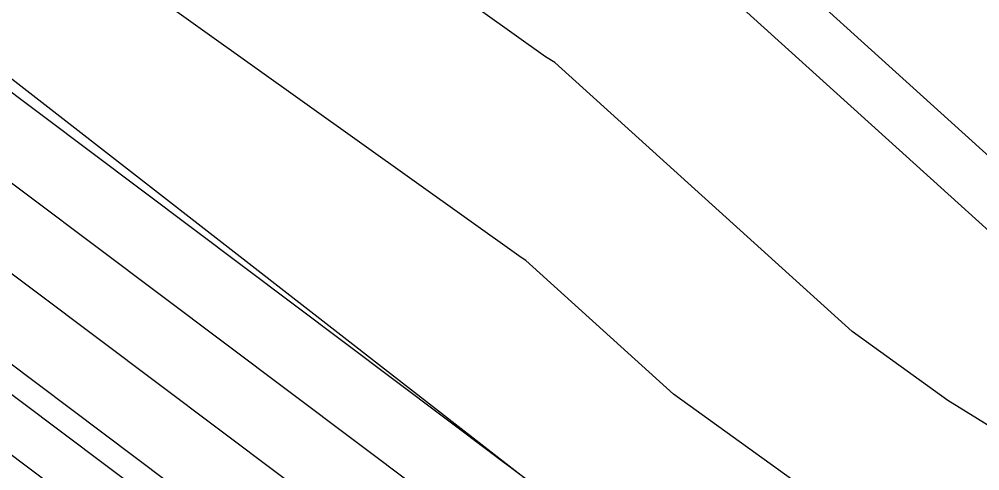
# Model space of a CAD drawing. Extents: x 2354170 to 2357230, y 866100 to 868290.
# Drawn here: x 2355234.51 to 2355262.37, y 867361.49 to 867374.61 of the extents above; entities that cross this region are included whole.
import ezdxf

# ---------------------------------------------------------------- set-up
doc = ezdxf.new("R2010")
doc.units = 0
for name, color, linetype in [('Default', 7, 'Continuous'), ('DTM Contours Major', 7, 'Continuous'), ('DTM Contours Minor', 7, 'Continuous'), ('PH Exist DTM Breakline', 7, 'Continuous')]:
    doc.layers.add(name, color=color, linetype=linetype)

msp = doc.modelspace()

# ---------------------------------------------------------------- linework, layer by layer
at = {"layer": 'Default'}
for points in [[(2355300.91, 867269.093), (2355300.749, 867287.297), (2355300.103, 867295.482), (2355300.084, 867295.707), (2355300.076, 867295.867), (2355297.823, 867310.319), (2355295.938, 867319.167), (2355295.718, 867319.328), (2355294.626, 867320.667), (2355291.604, 867328.068), (2355284.007, 867339.93), (2355281.64, 867346.677), (2355267.421, 867359.833), (2355261.444, 867363.533), (2355258.669, 867365.538), (2355250.05, 867373.344), (2355249.779, 867373.511), (2355237.967, 867381.95), (2355224.765, 867390.014), (2355216.946, 867393.628), (2355206.008, 867399.059), (2355189.238, 867406.695)], [(2355298.381, 867271.619), (2355298.192, 867292.929), (2355297.53, 867294.285), (2355297.212, 867297.142), (2355292.845, 867317.638), (2355291.465, 867318.653), (2355284.614, 867327.055), (2355283.657, 867329.398), (2355281.251, 867333.154), (2355276.875, 867345.631), (2355266.475, 867355.253), (2355257.606, 867360.744), (2355253.488, 867363.718), (2355249.202, 867367.6), (2355249.067, 867367.684), (2355230.372, 867381.04), (2355224.729, 867384.487), (2355211.604, 867390.555), (2355208.586, 867392.053), (2355193.792, 867398.789), (2355184.028, 867404.035)], [(2355256.422, 867346.762), (2355251.971, 867351.247), (2355247.892, 867354.277), (2355244.599, 867356.754), (2355241.63, 867359.055), (2355226.651, 867370.326), (2355220.725, 867375.576), (2355210.68, 867381.046), (2355201.805, 867384.713), (2355187.789, 867392.243), (2355174.603, 867399.558), (2355172.867, 867400.61)], [(2355270.772, 867345.822), (2355265.529, 867350.673), (2355253.767, 867357.954), (2355249.405, 867361.106), (2355248.349, 867361.9), (2355248.339, 867361.908), (2355224.853, 867379.58), (2355224.392, 867379.988), (2355209.759, 867387.958), (2355208.241, 867388.585), (2355187.102, 867399.94)], [(2355291.214, 867337.07), (2355288.738, 867343.621), (2355286.762, 867346.705), (2355286.405, 867347.722), (2355268.367, 867364.413), (2355265.282, 867366.322), (2355263.85, 867367.357), (2355250.898, 867379.087), (2355250.49, 867379.339), (2355245.561, 867382.86), (2355224.801, 867395.54), (2355222.287, 867396.702), (2355215.857, 867399.895)], [(2355293.322, 867276.671), (2355293.246, 867285.156), (2355290.682, 867290.414), (2355289.451, 867301.486), (2355286.661, 867314.58), (2355282.96, 867317.302), (2355277.686, 867323.769), (2355269.042, 867338.7), (2355267.344, 867343.539), (2355264.584, 867346.093), (2355259.469, 867349.259), (2355253.074, 867355.702), (2355251.754, 867356.683), (2355247.099, 867360.185), (2355246.103, 867360.957), (2355225.452, 867376.495), (2355223.169, 867378.518), (2355210.066, 867385.654), (2355206.096, 867387.294), (2355185.909, 867398.139)], [(2355293.329, 867266.551), (2355290.792, 867279.197), (2355290.774, 867281.27), (2355289.975, 867282.908), (2355287.729, 867288.682), (2355286.58, 867294.576), (2355285.57, 867303.658), (2355283.568, 867313.052), (2355278.707, 867316.627), (2355276.197, 867319.705), (2355266.46, 867336.521), (2355263.626, 867342.041), (2355263.269, 867342.648), (2355252.523, 867353.475), (2355249.823, 867355.48), (2355245.849, 867358.469), (2355243.867, 867360.006), (2355226.052, 867373.411), (2355221.947, 867377.047), (2355210.373, 867383.35), (2355203.95, 867386.004), (2355186.849, 867395.191)], [(2355287.471, 867275.587), (2355282.888, 867283.216), (2355282.067, 867285.326), (2355278.022, 867306.075), (2355277.808, 867308.001), (2355277.384, 867309.994), (2355275.43, 867311.431), (2355272.525, 867315.203), (2355270.912, 867318.648), (2355261.651, 867336.684), (2355258.718, 867341.665), (2355251.42, 867349.019), (2355245.961, 867353.073), (2355243.348, 867355.039), (2355239.394, 867358.104), (2355227.25, 867367.242), (2355219.502, 867374.105), (2355210.987, 867378.743), (2355199.66, 867383.423), (2355188.73, 867389.295)]]:
    msp.add_lwpolyline(points, dxfattribs=at)
at = {"layer": 'DTM Contours Major'}
msp.add_lwpolyline([(2355270.772, 867345.822), (2355265.529, 867350.673), (2355253.767, 867357.954), (2355249.405, 867361.106), (2355248.349, 867361.9), (2355248.339, 867361.908), (2355224.853, 867379.58), (2355224.392, 867379.988), (2355209.759, 867387.958), (2355208.241, 867388.585), (2355187.102, 867399.94)], dxfattribs=at)
at = {"layer": 'DTM Contours Minor'}
for points in [[(2355190.045, 867417.608), (2355198.794, 867410.12), (2355202.571, 867408.4), (2355224.068, 867397.727), (2355224.813, 867397.382), (2355248.093, 867383.164), (2355250.728, 867381.281), (2355251.18, 867381.002), (2355265.576, 867367.963), (2355266.561, 867367.252), (2355268.682, 867365.939), (2355284.117, 867351.658), (2355287.267, 867348.041), (2355287.362, 867347.926), (2355294.59, 867328.809), (2355294.81, 867328.032), (2355294.956, 867327.721), (2355297.178, 867319.97), (2355297.265, 867319.487), (2355297.375, 867318.859), (2355298.497, 867311.66)], [(2355290.671, 867266.357), (2355288.466, 867277.347), (2355285.705, 867281.943), (2355283.954, 867286.445), (2355280.875, 867302.242), (2355280.395, 867306.553), (2355279.445, 867311.013), (2355275.073, 867314.229), (2355273.942, 867315.698), (2355273.314, 867317.039), (2355262.31, 867338.469), (2355260.235, 867341.993), (2355251.787, 867350.504), (2355247.249, 867353.876), (2355244.182, 867356.183), (2355240.885, 867358.738), (2355226.85, 867369.298), (2355220.317, 867375.086), (2355210.782, 867380.279), (2355203.332, 867383.357)]]:
    msp.add_lwpolyline(points, dxfattribs=at)
at = {"layer": 'PH Exist DTM Breakline'}
msp.add_lwpolyline([(2354996.831, 867514.414), (2355027.555, 867494.45), (2355067.458, 867470.316), (2355115.549, 867442.95), (2355151.936, 867423.42), (2355183.801, 867404.746), (2355224.702, 867380.361), (2355253.602, 867357.834), (2355263.9, 867342.784), (2355274.845, 867316.014), (2355275.719, 867309.171), (2355280.403, 867284.339)], dxfattribs=at)

doc.saveas('drawing.dxf')
